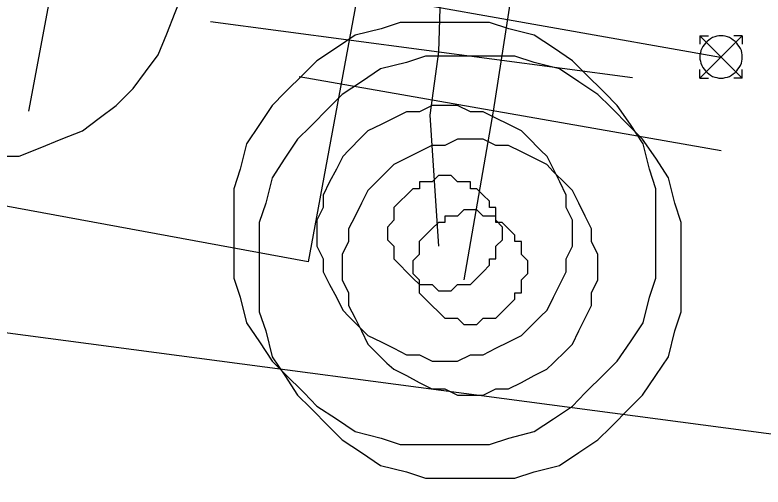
# Model space of a CAD drawing. Extents: x -746464 to -745690, y -1051581 to -1049993.
# Drawn here: x -746213.794 to -746212.021, y -1050951.521 to -1050950.403 of the extents above; entities that cross this region are included whole.
import ezdxf

# ---------------------------------------------------------------- set-up
doc = ezdxf.new("R2010")
doc.units = 0
for name, color, linetype in [('51_PVaK_vodovod_chranicky_objekty', 7, 'Continuous'), ('51_PVaK_vodovod_overena poloha_rad', 7, 'Continuous'), ('51_PVaK_vodovod_zruseno_overena poloha', 7, 'Continuous'), ('55_PREdi_stavby_popisy', 7, 'Continuous')]:
    doc.layers.add(name, color=color, linetype=linetype)

msp = doc.modelspace()

# ---------------------------------------------------------------- linework, layer by layer
at = {"layer": '51_PVaK_vodovod_chranicky_objekty'}
for p, q in [((-746213.761, -1050950.63), (-746213.574, -1050949.63)), ((-746213.33, -1050950.418), (-746212.33, -1050950.551)), ((-746212.17, -1050950.552), (-746212.07, -1050950.452)), ((-746212.17, -1050950.452), (-746212.07, -1050950.552)), ((-746212.17, -1050950.452), (-746212.17, -1050950.472)), ((-746212.17, -1050950.452), (-746212.15, -1050950.452)), ((-746212.07, -1050950.452), (-746212.09, -1050950.452)), ((-746212.07, -1050950.452), (-746212.07, -1050950.472)), ((-746212.17, -1050950.552), (-746212.17, -1050950.532)), ((-746212.07, -1050950.552), (-746212.07, -1050950.532)), ((-746212.12, -1050950.724), (-746213.12, -1050950.549)), ((-746212.17, -1050950.552), (-746212.15, -1050950.552)), ((-746212.07, -1050950.552), (-746212.09, -1050950.552))]:
    msp.add_line(p, q, dxfattribs=at)
msp.add_lwpolyline([(-746217.049, -1050948.407), (-746212.769, -1050949.207), (-746213.099, -1050950.987), (-746217.389, -1050950.197)], close=True, dxfattribs=at)
for points in [[(-746213.834, -1050950.737), (-746213.784, -1050950.737), (-746213.734, -1050950.717), (-746213.684, -1050950.697), (-746213.634, -1050950.677), (-746213.594, -1050950.647), (-746213.554, -1050950.617), (-746213.514, -1050950.577), (-746213.484, -1050950.537), (-746213.454, -1050950.497), (-746213.434, -1050950.447), (-746213.414, -1050950.397), (-746213.394, -1050950.347), (-746213.394, -1050950.297), (-746213.384, -1050950.247)], [(-746212.275, -1050950.92), (-746212.275, -1050950.874), (-746212.275, -1050950.814), (-746212.29, -1050950.768), (-746212.305, -1050950.708), (-746212.335, -1050950.662), (-746212.366, -1050950.617), (-746212.396, -1050950.586), (-746212.442, -1050950.541), (-746212.472, -1050950.511), (-746212.517, -1050950.48), (-746212.563, -1050950.45), (-746212.623, -1050950.435), (-746212.669, -1050950.42), (-746212.729, -1050950.42), (-746212.775, -1050950.42), (-746212.835, -1050950.42), (-746212.881, -1050950.42), (-746212.926, -1050950.435), (-746212.987, -1050950.45), (-746213.032, -1050950.48), (-746213.078, -1050950.511), (-746213.108, -1050950.541), (-746213.154, -1050950.586), (-746213.184, -1050950.617), (-746213.214, -1050950.662), (-746213.245, -1050950.708), (-746213.26, -1050950.768), (-746213.275, -1050950.814), (-746213.275, -1050950.874), (-746213.275, -1050950.92), (-746213.275, -1050950.98), (-746213.275, -1050951.026), (-746213.26, -1050951.071), (-746213.245, -1050951.132), (-746213.214, -1050951.177), (-746213.184, -1050951.223), (-746213.154, -1050951.253), (-746213.108, -1050951.298), (-746213.078, -1050951.329), (-746213.032, -1050951.359), (-746212.987, -1050951.389), (-746212.926, -1050951.405), (-746212.881, -1050951.42), (-746212.835, -1050951.42), (-746212.775, -1050951.42), (-746212.729, -1050951.42), (-746212.669, -1050951.42), (-746212.623, -1050951.405), (-746212.563, -1050951.389), (-746212.517, -1050951.359), (-746212.472, -1050951.329), (-746212.442, -1050951.298), (-746212.396, -1050951.253), (-746212.366, -1050951.223), (-746212.335, -1050951.177), (-746212.305, -1050951.132), (-746212.29, -1050951.071), (-746212.275, -1050951.026), (-746212.275, -1050950.98), (-746212.275, -1050950.92)], [(-746212.07, -1050950.502), (-746212.07, -1050950.497), (-746212.071, -1050950.492), (-746212.072, -1050950.487), (-746212.074, -1050950.482), (-746212.077, -1050950.477), (-746212.08, -1050950.473), (-746212.083, -1050950.469), (-746212.087, -1050950.465), (-746212.091, -1050950.462), (-746212.095, -1050950.459), (-746212.1, -1050950.456), (-746212.105, -1050950.454), (-746212.11, -1050950.453), (-746212.115, -1050950.452), (-746212.12, -1050950.452), (-746212.125, -1050950.452), (-746212.13, -1050950.453), (-746212.135, -1050950.454), (-746212.14, -1050950.456), (-746212.145, -1050950.459), (-746212.149, -1050950.462), (-746212.153, -1050950.465), (-746212.157, -1050950.469), (-746212.16, -1050950.473), (-746212.163, -1050950.477), (-746212.166, -1050950.482), (-746212.168, -1050950.487), (-746212.169, -1050950.492), (-746212.17, -1050950.497), (-746212.17, -1050950.502), (-746212.17, -1050950.507), (-746212.169, -1050950.512), (-746212.168, -1050950.517), (-746212.166, -1050950.522), (-746212.163, -1050950.527), (-746212.16, -1050950.531), (-746212.157, -1050950.535), (-746212.153, -1050950.539), (-746212.149, -1050950.542), (-746212.145, -1050950.545), (-746212.14, -1050950.548), (-746212.135, -1050950.55), (-746212.13, -1050950.551), (-746212.125, -1050950.552), (-746212.12, -1050950.552), (-746212.115, -1050950.552), (-746212.11, -1050950.551), (-746212.105, -1050950.55), (-746212.1, -1050950.548), (-746212.095, -1050950.545), (-746212.091, -1050950.542), (-746212.087, -1050950.539), (-746212.083, -1050950.535), (-746212.08, -1050950.531), (-746212.077, -1050950.527), (-746212.074, -1050950.522), (-746212.072, -1050950.517), (-746212.071, -1050950.512), (-746212.07, -1050950.507), (-746212.07, -1050950.502)], [(-746212.215, -1050951), (-746212.215, -1050950.954), (-746212.215, -1050950.894), (-746212.23, -1050950.848), (-746212.245, -1050950.788), (-746212.275, -1050950.742), (-746212.306, -1050950.697), (-746212.336, -1050950.667), (-746212.381, -1050950.621), (-746212.412, -1050950.591), (-746212.457, -1050950.561), (-746212.503, -1050950.53), (-746212.563, -1050950.515), (-746212.609, -1050950.5), (-746212.669, -1050950.5), (-746212.715, -1050950.5), (-746212.775, -1050950.5), (-746212.821, -1050950.5), (-746212.866, -1050950.515), (-746212.927, -1050950.53), (-746212.972, -1050950.561), (-746213.018, -1050950.591), (-746213.048, -1050950.621), (-746213.093, -1050950.667), (-746213.124, -1050950.697), (-746213.154, -1050950.742), (-746213.184, -1050950.788), (-746213.199, -1050950.848), (-746213.215, -1050950.894), (-746213.215, -1050950.954), (-746213.215, -1050951), (-746213.215, -1050951.061), (-746213.215, -1050951.106), (-746213.199, -1050951.151), (-746213.184, -1050951.212), (-746213.154, -1050951.257), (-746213.124, -1050951.303), (-746213.093, -1050951.333), (-746213.048, -1050951.379), (-746213.018, -1050951.409), (-746212.972, -1050951.439), (-746212.927, -1050951.47), (-746212.866, -1050951.485), (-746212.821, -1050951.5), (-746212.775, -1050951.5), (-746212.715, -1050951.5), (-746212.669, -1050951.5), (-746212.609, -1050951.5), (-746212.563, -1050951.485), (-746212.503, -1050951.47), (-746212.457, -1050951.439), (-746212.412, -1050951.409), (-746212.381, -1050951.379), (-746212.336, -1050951.333), (-746212.306, -1050951.303), (-746212.275, -1050951.257), (-746212.245, -1050951.212), (-746212.23, -1050951.151), (-746212.215, -1050951.106), (-746212.215, -1050951.061), (-746212.215, -1050951)], [(-746212.472, -1050950.92), (-746212.472, -1050950.889), (-746212.487, -1050950.859), (-746212.487, -1050950.829), (-746212.502, -1050950.798), (-746212.517, -1050950.768), (-746212.532, -1050950.738), (-746212.548, -1050950.723), (-746212.578, -1050950.692), (-746212.593, -1050950.677), (-746212.623, -1050950.662), (-746212.654, -1050950.647), (-746212.684, -1050950.632), (-746212.714, -1050950.632), (-746212.745, -1050950.617), (-746212.775, -1050950.617), (-746212.805, -1050950.617), (-746212.835, -1050950.632), (-746212.866, -1050950.632), (-746212.896, -1050950.647), (-746212.926, -1050950.662), (-746212.957, -1050950.677), (-746212.972, -1050950.692), (-746213.002, -1050950.723), (-746213.017, -1050950.738), (-746213.032, -1050950.768), (-746213.048, -1050950.798), (-746213.063, -1050950.829), (-746213.063, -1050950.859), (-746213.078, -1050950.889), (-746213.078, -1050950.92), (-746213.078, -1050950.95), (-746213.063, -1050950.98), (-746213.063, -1050951.011), (-746213.048, -1050951.041), (-746213.032, -1050951.071), (-746213.017, -1050951.102), (-746213.002, -1050951.117), (-746212.972, -1050951.147), (-746212.957, -1050951.162), (-746212.926, -1050951.177), (-746212.896, -1050951.192), (-746212.866, -1050951.208), (-746212.835, -1050951.208), (-746212.805, -1050951.223), (-746212.775, -1050951.223), (-746212.745, -1050951.223), (-746212.714, -1050951.208), (-746212.684, -1050951.208), (-746212.654, -1050951.192), (-746212.623, -1050951.177), (-746212.593, -1050951.162), (-746212.578, -1050951.147), (-746212.548, -1050951.117), (-746212.532, -1050951.102), (-746212.517, -1050951.071), (-746212.502, -1050951.041), (-746212.487, -1050951.011), (-746212.487, -1050950.98), (-746212.472, -1050950.95), (-746212.472, -1050950.92)], [(-746212.412, -1050951), (-746212.412, -1050950.97), (-746212.427, -1050950.939), (-746212.427, -1050950.909), (-746212.442, -1050950.879), (-746212.457, -1050950.848), (-746212.472, -1050950.818), (-746212.487, -1050950.803), (-746212.518, -1050950.773), (-746212.533, -1050950.757), (-746212.563, -1050950.742), (-746212.593, -1050950.727), (-746212.624, -1050950.712), (-746212.654, -1050950.712), (-746212.684, -1050950.697), (-746212.715, -1050950.697), (-746212.745, -1050950.697), (-746212.775, -1050950.712), (-746212.806, -1050950.712), (-746212.836, -1050950.727), (-746212.866, -1050950.742), (-746212.896, -1050950.757), (-746212.912, -1050950.773), (-746212.942, -1050950.803), (-746212.957, -1050950.818), (-746212.972, -1050950.848), (-746212.987, -1050950.879), (-746213.003, -1050950.909), (-746213.003, -1050950.939), (-746213.018, -1050950.97), (-746213.018, -1050951), (-746213.018, -1050951.03), (-746213.003, -1050951.061), (-746213.003, -1050951.091), (-746212.987, -1050951.121), (-746212.972, -1050951.151), (-746212.957, -1050951.182), (-746212.942, -1050951.197), (-746212.912, -1050951.227), (-746212.896, -1050951.242), (-746212.866, -1050951.257), (-746212.836, -1050951.273), (-746212.806, -1050951.288), (-746212.775, -1050951.288), (-746212.745, -1050951.303), (-746212.715, -1050951.303), (-746212.684, -1050951.303), (-746212.654, -1050951.288), (-746212.624, -1050951.288), (-746212.593, -1050951.273), (-746212.563, -1050951.257), (-746212.533, -1050951.242), (-746212.518, -1050951.227), (-746212.487, -1050951.197), (-746212.472, -1050951.182), (-746212.457, -1050951.151), (-746212.442, -1050951.121), (-746212.427, -1050951.091), (-746212.427, -1050951.061), (-746212.412, -1050951.03), (-746212.412, -1050951)], [(-746212.638, -1050950.92), (-746212.638, -1050950.905), (-746212.654, -1050950.889), (-746212.654, -1050950.874), (-746212.654, -1050950.859), (-746212.669, -1050950.859), (-746212.669, -1050950.844), (-746212.684, -1050950.829), (-746212.699, -1050950.814), (-746212.714, -1050950.814), (-746212.714, -1050950.798), (-746212.729, -1050950.798), (-746212.745, -1050950.798), (-746212.76, -1050950.783), (-746212.775, -1050950.783), (-746212.79, -1050950.783), (-746212.805, -1050950.798), (-746212.82, -1050950.798), (-746212.835, -1050950.798), (-746212.835, -1050950.814), (-746212.851, -1050950.814), (-746212.866, -1050950.829), (-746212.881, -1050950.844), (-746212.896, -1050950.859), (-746212.896, -1050950.874), (-746212.896, -1050950.889), (-746212.911, -1050950.905), (-746212.911, -1050950.92), (-746212.911, -1050950.935), (-746212.896, -1050950.95), (-746212.896, -1050950.965), (-746212.896, -1050950.98), (-746212.881, -1050950.995), (-746212.866, -1050951.011), (-746212.851, -1050951.026), (-746212.835, -1050951.041), (-746212.82, -1050951.041), (-746212.805, -1050951.041), (-746212.79, -1050951.056), (-746212.775, -1050951.056), (-746212.76, -1050951.056), (-746212.745, -1050951.041), (-746212.729, -1050951.041), (-746212.714, -1050951.041), (-746212.699, -1050951.026), (-746212.684, -1050951.011), (-746212.669, -1050950.995), (-746212.669, -1050950.98), (-746212.654, -1050950.98), (-746212.654, -1050950.965), (-746212.654, -1050950.95), (-746212.638, -1050950.935), (-746212.638, -1050950.92)], [(-746212.578, -1050951), (-746212.578, -1050950.985), (-746212.593, -1050950.97), (-746212.593, -1050950.954), (-746212.593, -1050950.939), (-746212.609, -1050950.939), (-746212.609, -1050950.924), (-746212.624, -1050950.909), (-746212.639, -1050950.894), (-746212.654, -1050950.894), (-746212.654, -1050950.879), (-746212.669, -1050950.879), (-746212.684, -1050950.879), (-746212.699, -1050950.864), (-746212.715, -1050950.864), (-746212.73, -1050950.864), (-746212.745, -1050950.879), (-746212.76, -1050950.879), (-746212.775, -1050950.879), (-746212.775, -1050950.894), (-746212.79, -1050950.894), (-746212.806, -1050950.909), (-746212.821, -1050950.924), (-746212.836, -1050950.939), (-746212.836, -1050950.954), (-746212.836, -1050950.97), (-746212.851, -1050950.985), (-746212.851, -1050951), (-746212.851, -1050951.015), (-746212.836, -1050951.03), (-746212.836, -1050951.045), (-746212.836, -1050951.061), (-746212.821, -1050951.076), (-746212.806, -1050951.091), (-746212.79, -1050951.106), (-746212.775, -1050951.121), (-746212.76, -1050951.121), (-746212.745, -1050951.121), (-746212.73, -1050951.136), (-746212.715, -1050951.136), (-746212.699, -1050951.136), (-746212.684, -1050951.121), (-746212.669, -1050951.121), (-746212.654, -1050951.121), (-746212.639, -1050951.106), (-746212.624, -1050951.091), (-746212.609, -1050951.076), (-746212.609, -1050951.061), (-746212.593, -1050951.061), (-746212.593, -1050951.045), (-746212.593, -1050951.03), (-746212.578, -1050951.015), (-746212.578, -1050951)]]:
    msp.add_lwpolyline(points, dxfattribs=at)
at = {"layer": '51_PVaK_vodovod_overena poloha_rad'}
msp.add_line((-746212.78, -1050950.19), (-746212.79, -1050950.49), dxfattribs=at)
msp.add_lwpolyline([(-746212.79, -1050950.49), (-746212.81, -1050950.64), (-746212.79, -1050950.95)], dxfattribs=at)
at = {"layer": '51_PVaK_vodovod_zruseno_overena poloha'}
for p, q in [((-746212.121, -1050950.503), (-746219.89, -1050949.13)), ((-746212.6, -1050950.24), (-746212.66, -1050950.63)), ((-746212.66, -1050950.63), (-746212.73, -1050951.03))]:
    msp.add_line(p, q, dxfattribs=at)
at = {"layer": '55_PREdi_stavby_popisy'}
msp.add_lwpolyline([(-746221.66, -1050950.152), (-746215.537, -1050950.927), (-746207.236, -1050952.025)], dxfattribs=at)

doc.saveas('drawing.dxf')
